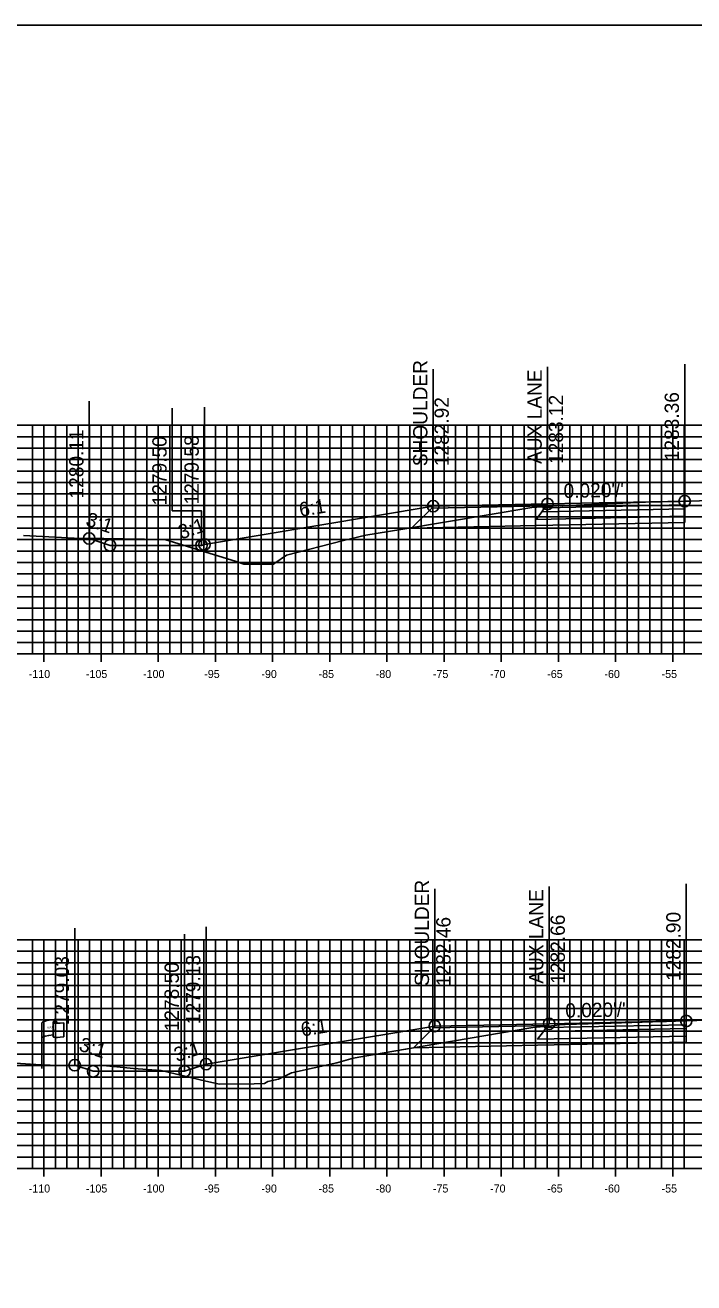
# Model space of a CAD drawing. Extents: x 674939 to 678919, y 750652 to 765176.
# Drawn here: x 678636.9 to 678695.4, y 763456.3 to 763566.3 of the extents above; entities that cross this region are included whole.
import ezdxf

# ---------------------------------------------------------------- set-up
doc = ezdxf.new("R2010")
doc.units = 0
for name, color, linetype in [('R_Alt Surface', 7, 'Continuous'), ('R_Axis', 7, 'Continuous'), ('R_Axis Annot', 7, 'Continuous'), ('R_Exist Surface', 7, 'Continuous'), ('R_Fin Surface', 7, 'Continuous'), ('R_Grid', 7, 'Continuous'), ('R_No Plot', 7, 'Continuous'), ('R_Xsect Elev', 7, 'Continuous'), ('R_Xsect Slope', 7, 'Continuous'), ('S_EXIST_ROW', 7, 'Continuous')]:
    doc.layers.add(name, color=color, linetype=linetype)

msp = doc.modelspace()

# ---------------------------------------------------------------- linework, layer by layer
for points in [[(678672.57, 763524.21), (678652.57, 763520.87), (678652.31, 763520.79)], [(678652.31, 763520.79), (678644.31, 763520.79), (678642.49, 763521.39)], [(678672.71, 763478.75), (678652.71, 763475.42), (678650.83, 763474.79)], [(678650.83, 763474.79), (678642.83, 763474.79), (678641.22, 763475.32)]]:
    msp.add_lwpolyline(points)
at = {"layer": 'R_Alt Surface'}
for points in [[(678694.57, 763524.32), (678694.57, 763523.99), (678682.07, 763523.73), (678682.32, 763524.07)], [(678694.57, 763523.99), (678694.57, 763523.33), (678681.57, 763523.06), (678682.07, 763523.73)], [(678694.71, 763478.53), (678694.71, 763477.87), (678681.71, 763477.61), (678682.21, 763478.28)], [(678694.71, 763478.86), (678694.71, 763478.53), (678682.21, 763478.28), (678682.46, 763478.61)]]:
    msp.add_lwpolyline(points, close=True, dxfattribs=at)
for points in [[(678694.57, 763523.33), (678694.57, 763522.79), (678681.57, 763522.52), (678670.69, 763522.3), (678672.45, 763524.05)], [(678694.71, 763477.87), (678694.71, 763477.33), (678681.71, 763477.07), (678670.84, 763476.84), (678672.59, 763478.59)]]:
    msp.add_lwpolyline(points, dxfattribs=at)
at = {"layer": 'R_Axis'}
for p, q in [((678598.53, 763511.29), (678898.53, 763511.29)), ((678638.53, 763510.59), (678638.53, 763511.99)), ((678643.53, 763510.59), (678643.53, 763511.99)), ((678648.53, 763510.59), (678648.53, 763511.99)), ((678653.53, 763510.59), (678653.53, 763511.99)), ((678658.53, 763510.59), (678658.53, 763511.99)), ((678663.53, 763510.59), (678663.53, 763511.99)), ((678668.53, 763510.59), (678668.53, 763511.99)), ((678673.53, 763510.59), (678673.53, 763511.99)), ((678678.53, 763510.59), (678678.53, 763511.99)), ((678683.53, 763510.59), (678683.53, 763511.99)), ((678688.53, 763510.59), (678688.53, 763511.99)), ((678693.53, 763510.59), (678693.53, 763511.99)), ((678598.53, 763466.29), (678898.53, 763466.29)), ((678638.53, 763465.59), (678638.53, 763466.99)), ((678643.53, 763465.59), (678643.53, 763466.99)), ((678648.53, 763465.59), (678648.53, 763466.99)), ((678653.53, 763465.59), (678653.53, 763466.99)), ((678658.53, 763465.59), (678658.53, 763466.99)), ((678663.53, 763465.59), (678663.53, 763466.99)), ((678668.53, 763465.59), (678668.53, 763466.99)), ((678673.53, 763465.59), (678673.53, 763466.99)), ((678678.53, 763465.59), (678678.53, 763466.99)), ((678683.53, 763465.59), (678683.53, 763466.99)), ((678688.53, 763465.59), (678688.53, 763466.99)), ((678693.53, 763465.59), (678693.53, 763466.99))]:
    msp.add_line(p, q, dxfattribs=at)
at = {"layer": 'R_Exist Surface'}
for points in [[(678636.73, 763521.65), (678641.18, 763521.41), (678643.76, 763521.38), (678649.09, 763521.29), (678655.33, 763519.37), (678656, 763519.15), (678656.21, 763519.15), (678658.6, 763519.14), (678658.72, 763519.22), (678659.75, 763519.94), (678664.74, 763521.21), (678666.69, 763521.69), (678669.74, 763522.19), (678681.2, 763524.09), (678683.4, 763524.25), (678683.76, 763524.27), (678683.88, 763524.26), (678683.96, 763524.27), (678684.45, 763524.29), (678690.49, 763524.54), (678691.15, 763524.57), (678693.91, 763524.62), (678694.17, 763524.63), (678694.57, 763524.65), (678695.02, 763524.66), (678700.15, 763524.84)], [(678634.69, 763475.6), (678638.27, 763475.35), (678639.88, 763475.31), (678643.43, 763475.34), (678646.35, 763475.04), (678648.77, 763474.86), (678652.7, 763473.93), (678653.88, 763473.67), (678656.93, 763473.7), (678657.83, 763473.73), (678658.12, 763473.89), (678659.04, 763474.09), (678660.19, 763474.66), (678664.15, 763475.53), (678665.59, 763475.95), (678670.16, 763476.72), (678681.29, 763478.61), (678682.92, 763478.78), (678683.86, 763478.89), (678684.07, 763478.88), (678684.13, 763478.87), (678687.11, 763478.96), (678688.14, 763478.99), (678691.76, 763479.13), (678692.99, 763479.16), (678694.57, 763479.19), (678694.71, 763479.19), (678694.71, 763479.19), (678699.31, 763479.34)]]:
    msp.add_lwpolyline(points, dxfattribs=at)
at = {"layer": 'R_Fin Surface'}
for points in [[(678642.49, 763521.39), (678644.31, 763520.79), (678652.31, 763520.79), (678652.57, 763520.87), (678672.57, 763524.21), (678682.57, 763524.41), (678694.57, 763524.65)], [(678672.57, 763524.21), (678682.57, 763524.41), (678694.57, 763524.65)], [(678672.57, 763524.21), (678672.57, 763524.21)], [(678641.22, 763475.32), (678642.83, 763474.79), (678650.83, 763474.79), (678652.71, 763475.42), (678672.71, 763478.75), (678682.71, 763478.95), (678694.71, 763479.19)], [(678672.71, 763478.75), (678682.71, 763478.95), (678694.71, 763479.19)], [(678672.71, 763478.75), (678672.71, 763478.75)]]:
    msp.add_lwpolyline(points, dxfattribs=at)
for points in [[(678682.57, 763524.41), (678672.57, 763524.21), (678672.45, 763524.05), (678682.45, 763524.25)], [(678694.57, 763524.65), (678694.57, 763524.32), (678682.32, 763524.07), (678682.57, 763524.41)], [(678682.71, 763478.95), (678672.71, 763478.75), (678672.59, 763478.59), (678682.59, 763478.79)], [(678694.71, 763479.19), (678694.71, 763478.86), (678682.46, 763478.61), (678682.71, 763478.95)]]:
    msp.add_lwpolyline(points, close=True, dxfattribs=at)
at = {"layer": 'R_Grid'}
for p, q in [((678598.53, 763531.29), (678898.53, 763531.29)), ((678637.53, 763511.29), (678637.53, 763531.29)), ((678638.53, 763511.29), (678638.53, 763531.29)), ((678639.53, 763511.29), (678639.53, 763531.29)), ((678640.53, 763511.29), (678640.53, 763531.29)), ((678641.53, 763511.29), (678641.53, 763531.29)), ((678642.53, 763511.29), (678642.53, 763531.29)), ((678643.53, 763511.29), (678643.53, 763531.29)), ((678644.53, 763511.29), (678644.53, 763531.29)), ((678645.53, 763511.29), (678645.53, 763531.29)), ((678646.53, 763511.29), (678646.53, 763531.29)), ((678647.53, 763511.29), (678647.53, 763531.29)), ((678648.53, 763511.29), (678648.53, 763531.29)), ((678649.53, 763511.29), (678649.53, 763531.29)), ((678650.53, 763511.29), (678650.53, 763531.29)), ((678651.53, 763511.29), (678651.53, 763531.29)), ((678652.53, 763511.29), (678652.53, 763531.29)), ((678653.53, 763511.29), (678653.53, 763531.29)), ((678654.53, 763511.29), (678654.53, 763531.29)), ((678655.53, 763511.29), (678655.53, 763531.29)), ((678656.53, 763511.29), (678656.53, 763531.29)), ((678657.53, 763511.29), (678657.53, 763531.29)), ((678658.53, 763511.29), (678658.53, 763531.29)), ((678659.53, 763511.29), (678659.53, 763531.29)), ((678660.53, 763511.29), (678660.53, 763531.29)), ((678661.53, 763511.29), (678661.53, 763531.29)), ((678662.53, 763511.29), (678662.53, 763531.29)), ((678663.53, 763511.29), (678663.53, 763531.29)), ((678664.53, 763511.29), (678664.53, 763531.29)), ((678665.53, 763511.29), (678665.53, 763531.29)), ((678666.53, 763511.29), (678666.53, 763531.29)), ((678667.53, 763511.29), (678667.53, 763531.29)), ((678668.53, 763511.29), (678668.53, 763531.29)), ((678669.53, 763511.29), (678669.53, 763531.29)), ((678670.53, 763511.29), (678670.53, 763531.29)), ((678671.53, 763511.29), (678671.53, 763531.29)), ((678672.53, 763511.29), (678672.53, 763531.29)), ((678673.53, 763511.29), (678673.53, 763531.29)), ((678674.53, 763511.29), (678674.53, 763531.29)), ((678675.53, 763511.29), (678675.53, 763531.29)), ((678676.53, 763511.29), (678676.53, 763531.29)), ((678677.53, 763511.29), (678677.53, 763531.29)), ((678678.53, 763511.29), (678678.53, 763531.29)), ((678679.53, 763511.29), (678679.53, 763531.29)), ((678680.53, 763511.29), (678680.53, 763531.29)), ((678681.53, 763511.29), (678681.53, 763531.29)), ((678682.53, 763511.29), (678682.53, 763531.29)), ((678683.53, 763511.29), (678683.53, 763531.29)), ((678684.53, 763511.29), (678684.53, 763531.29)), ((678685.53, 763511.29), (678685.53, 763531.29)), ((678686.53, 763511.29), (678686.53, 763531.29)), ((678687.53, 763511.29), (678687.53, 763531.29)), ((678688.53, 763511.29), (678688.53, 763531.29)), ((678689.53, 763511.29), (678689.53, 763531.29)), ((678690.53, 763511.29), (678690.53, 763531.29)), ((678691.53, 763511.29), (678691.53, 763531.29)), ((678692.53, 763511.29), (678692.53, 763531.29)), ((678693.53, 763511.29), (678693.53, 763531.29)), ((678694.53, 763511.29), (678694.53, 763531.29)), ((678598.53, 763530.29), (678898.53, 763530.29)), ((678598.53, 763529.29), (678898.53, 763529.29)), ((678598.53, 763528.29), (678898.53, 763528.29)), ((678598.53, 763527.29), (678898.53, 763527.29)), ((678598.53, 763526.29), (678898.53, 763526.29)), ((678598.53, 763525.29), (678898.53, 763525.29)), ((678598.53, 763524.29), (678898.53, 763524.29)), ((678598.53, 763523.29), (678898.53, 763523.29)), ((678598.53, 763522.29), (678898.53, 763522.29)), ((678598.53, 763521.29), (678898.53, 763521.29)), ((678598.53, 763520.29), (678898.53, 763520.29)), ((678598.53, 763519.29), (678898.53, 763519.29)), ((678598.53, 763518.29), (678898.53, 763518.29)), ((678598.53, 763517.29), (678898.53, 763517.29)), ((678598.53, 763516.29), (678898.53, 763516.29)), ((678598.53, 763515.29), (678898.53, 763515.29)), ((678598.53, 763514.29), (678898.53, 763514.29)), ((678598.53, 763513.29), (678898.53, 763513.29)), ((678598.53, 763512.29), (678898.53, 763512.29)), ((678598.53, 763511.29), (678898.53, 763511.29)), ((678598.53, 763486.29), (678898.53, 763486.29)), ((678637.53, 763466.29), (678637.53, 763486.29)), ((678638.53, 763466.29), (678638.53, 763486.29)), ((678639.53, 763466.29), (678639.53, 763486.29)), ((678640.53, 763466.29), (678640.53, 763486.29)), ((678641.53, 763466.29), (678641.53, 763486.29)), ((678642.53, 763466.29), (678642.53, 763486.29)), ((678643.53, 763466.29), (678643.53, 763486.29)), ((678644.53, 763466.29), (678644.53, 763486.29)), ((678645.53, 763466.29), (678645.53, 763486.29)), ((678646.53, 763466.29), (678646.53, 763486.29)), ((678647.53, 763466.29), (678647.53, 763486.29)), ((678648.53, 763466.29), (678648.53, 763486.29)), ((678649.53, 763466.29), (678649.53, 763486.29)), ((678650.53, 763466.29), (678650.53, 763486.29)), ((678651.53, 763466.29), (678651.53, 763486.29)), ((678652.53, 763466.29), (678652.53, 763486.29)), ((678653.53, 763466.29), (678653.53, 763486.29)), ((678654.53, 763466.29), (678654.53, 763486.29)), ((678655.53, 763466.29), (678655.53, 763486.29)), ((678656.53, 763466.29), (678656.53, 763486.29)), ((678657.53, 763466.29), (678657.53, 763486.29)), ((678658.53, 763466.29), (678658.53, 763486.29)), ((678659.53, 763466.29), (678659.53, 763486.29)), ((678660.53, 763466.29), (678660.53, 763486.29)), ((678661.53, 763466.29), (678661.53, 763486.29)), ((678662.53, 763466.29), (678662.53, 763486.29)), ((678663.53, 763466.29), (678663.53, 763486.29)), ((678664.53, 763466.29), (678664.53, 763486.29)), ((678665.53, 763466.29), (678665.53, 763486.29)), ((678666.53, 763466.29), (678666.53, 763486.29)), ((678667.53, 763466.29), (678667.53, 763486.29)), ((678668.53, 763466.29), (678668.53, 763486.29)), ((678669.53, 763466.29), (678669.53, 763486.29)), ((678670.53, 763466.29), (678670.53, 763486.29)), ((678671.53, 763466.29), (678671.53, 763486.29)), ((678672.53, 763466.29), (678672.53, 763486.29)), ((678673.53, 763466.29), (678673.53, 763486.29)), ((678674.53, 763466.29), (678674.53, 763486.29)), ((678675.53, 763466.29), (678675.53, 763486.29)), ((678676.53, 763466.29), (678676.53, 763486.29)), ((678677.53, 763466.29), (678677.53, 763486.29)), ((678678.53, 763466.29), (678678.53, 763486.29)), ((678679.53, 763466.29), (678679.53, 763486.29)), ((678680.53, 763466.29), (678680.53, 763486.29)), ((678681.53, 763466.29), (678681.53, 763486.29)), ((678682.53, 763466.29), (678682.53, 763486.29)), ((678683.53, 763466.29), (678683.53, 763486.29)), ((678684.53, 763466.29), (678684.53, 763486.29)), ((678685.53, 763466.29), (678685.53, 763486.29)), ((678686.53, 763466.29), (678686.53, 763486.29)), ((678687.53, 763466.29), (678687.53, 763486.29)), ((678688.53, 763466.29), (678688.53, 763486.29)), ((678689.53, 763466.29), (678689.53, 763486.29)), ((678690.53, 763466.29), (678690.53, 763486.29)), ((678691.53, 763466.29), (678691.53, 763486.29)), ((678692.53, 763466.29), (678692.53, 763486.29)), ((678693.53, 763466.29), (678693.53, 763486.29)), ((678694.53, 763466.29), (678694.53, 763486.29)), ((678598.53, 763485.29), (678898.53, 763485.29)), ((678598.53, 763484.29), (678898.53, 763484.29)), ((678598.53, 763483.29), (678898.53, 763483.29)), ((678598.53, 763482.29), (678898.53, 763482.29)), ((678598.53, 763481.29), (678898.53, 763481.29)), ((678598.53, 763480.29), (678898.53, 763480.29)), ((678598.53, 763479.29), (678898.53, 763479.29)), ((678598.53, 763478.29), (678898.53, 763478.29)), ((678598.53, 763477.29), (678898.53, 763477.29)), ((678598.53, 763476.29), (678898.53, 763476.29)), ((678598.53, 763475.29), (678898.53, 763475.29)), ((678598.53, 763474.29), (678898.53, 763474.29)), ((678598.53, 763473.29), (678898.53, 763473.29)), ((678598.53, 763472.29), (678898.53, 763472.29)), ((678598.53, 763471.29), (678898.53, 763471.29)), ((678598.53, 763470.29), (678898.53, 763470.29)), ((678598.53, 763469.29), (678898.53, 763469.29)), ((678598.53, 763468.29), (678898.53, 763468.29)), ((678598.53, 763467.29), (678898.53, 763467.29)), ((678598.53, 763466.29), (678898.53, 763466.29))]:
    msp.add_line(p, q, dxfattribs=at)
at = {"layer": 'R_No Plot'}
msp.add_lwpolyline([(678578.53, 763346.29), (678918.53, 763346.29), (678918.53, 763566.29), (678578.53, 763566.29)], close=True, dxfattribs=at)
for centre in [(678672.57, 763524.21), (678672.57, 763524.21), (678682.57, 763524.41), (678694.57, 763524.65), (678642.49, 763521.39), (678644.31, 763520.79), (678652.31, 763520.79), (678652.57, 763520.87), (678672.71, 763478.75), (678672.71, 763478.75), (678682.71, 763478.95), (678694.71, 763479.19), (678652.71, 763475.42), (678641.22, 763475.32), (678642.83, 763474.79), (678650.83, 763474.79)]:
    msp.add_circle(centre, 0.5, dxfattribs=at)
at = {"layer": 'R_Xsect Elev'}
for p, q in [((678682.57, 763524.41), (678682.57, 763536.41)), ((678694.57, 763524.65), (678694.57, 763536.65)), ((678672.57, 763524.21), (678672.57, 763536.21)), ((678642.49, 763521.39), (678642.49, 763533.39)), ((678652.57, 763520.87), (678652.57, 763532.87)), ((678672.71, 763478.75), (678672.71, 763490.75)), ((678682.71, 763478.95), (678682.71, 763490.95)), ((678694.71, 763479.19), (678694.71, 763491.19)), ((678641.22, 763475.32), (678641.22, 763487.32)), ((678652.71, 763475.42), (678652.71, 763487.42)), ((678650.83, 763474.79), (678650.83, 763486.79))]:
    msp.add_line(p, q, dxfattribs=at)
msp.add_lwpolyline([(678652.31, 763520.79), (678652.31, 763523.82), (678649.76, 763523.82), (678649.76, 763532.79)], dxfattribs=at)
at = {"layer": 'S_EXIST_ROW'}
for p, q in [((678639.51, 763479.24), (678639.51, 763478.99)), ((678638.34, 763475.03), (678638.34, 763478.98)), ((678639.34, 763479.08), (678639.34, 763479.07)), ((678639.34, 763479.07), (678639.34, 763477.84)), ((678640.27, 763479.04), (678640.27, 763477.8))]:
    msp.add_line(p, q, dxfattribs=at)
for centre, radius, start, end in [((678639.43, 763479.24), 0.0783, 263.0712, 93.9564), ((678639.42, 763479.08), 0.078, 88.6458, 274.2828), ((678639.42, 763477.84), 0.0783, 180, 273.9564)]:
    msp.add_arc(centre, radius, start, end, dxfattribs=at)
for centre, major_axis, ratio, start_param, end_param in [((678639.92, 763479.03), (-1.58, -0.04), 0.19887, 5.030368, 6.283185), ((678640.63, 763479.14), (-1.23, -0.13), 0.052933, 0.159456, 1.268315), ((678639.92, 763477.71), (-1.58, -0.04), 0.19887, 5.083035, 6.194897), ((678640.63, 763477.9), (-1.23, -0.13), 0.052933, 0.159456, 1.268315)]:
    msp.add_ellipse(centre, major_axis=major_axis, ratio=ratio, start_param=start_param, end_param=end_param, dxfattribs=at)

# ---------------------------------------------------------------- texts
at = {"layer": 'R_Axis Annot'}
for s, p in [('-110', (678637.2, 763509.19)), ('-105', (678642.2, 763509.19)), ('-100', (678647.2, 763509.19)), ('-95', (678652.55, 763509.19)), ('-90', (678657.55, 763509.19)), ('-85', (678662.55, 763509.19)), ('-80', (678667.55, 763509.19)), ('-75', (678672.55, 763509.19)), ('-70', (678677.55, 763509.19)), ('-65', (678682.55, 763509.19)), ('-60', (678687.55, 763509.19)), ('-55', (678692.55, 763509.19)), ('-110', (678637.2, 763464.19)), ('-105', (678642.2, 763464.19)), ('-100', (678647.2, 763464.19)), ('-95', (678652.55, 763464.19)), ('-90', (678657.55, 763464.19)), ('-85', (678662.55, 763464.19)), ('-80', (678667.55, 763464.19)), ('-75', (678672.55, 763464.19)), ('-70', (678677.55, 763464.19)), ('-65', (678682.55, 763464.19)), ('-60', (678687.55, 763464.19)), ('-55', (678692.55, 763464.19))]:
    msp.add_text(s, height=0.7, dxfattribs=at).set_placement(p)
at = {"layer": 'R_Xsect Elev'}
for s, p in [('SHOULDER', (678672.07, 763527.71)), ('AUX LANE', (678682.07, 763527.91)), ('1282.92', (678673.94, 763527.71)), ('1283.12', (678683.94, 763527.91)), ('1283.36', (678694.07, 763528.15)), ('1280.11', (678641.99, 763524.89)), ('1279.50', (678649.26, 763524.29)), ('1279.58', (678652.07, 763524.37)), ('SHOULDER', (678672.21, 763482.25)), ('AUX LANE', (678682.21, 763482.45)), ('1282.46', (678674.09, 763482.25)), ('1282.66', (678684.09, 763482.45)), ('1282.90', (678694.21, 763482.69)), ('1279.03', (678640.72, 763478.82)), ('1279.13', (678652.21, 763478.92)), ('1278.50', (678650.33, 763478.29))]:
    msp.add_text(s, height=1.25, rotation=90, dxfattribs=at).set_placement(p)
at = {"layer": 'R_Xsect Slope'}
for s, rotation, p in [("0.020'/'", 1.1458, (678683.99, 763524.93)), ('6:1', 9.4623, (678660.96, 763523.28)), ('3:1', 341.5651, (678642.1, 763522.55)), ('3:1', 18.4349, (678650.52, 763521.3)), ("0.020'/'", 1.1458, (678684.14, 763479.48)), ('6:1', 9.4623, (678661.11, 763477.82)), ('3:1', 341.5651, (678641.51, 763476.63)), ('3:1', 18.4349, (678650.15, 763475.59))]:
    msp.add_text(s, height=1.25, rotation=rotation, dxfattribs=at).set_placement(p)
at = {"layer": 'S_EXIST_ROW'}
for s, height, rotation, p in [('R ', 0.2, 9.9884, (678638.86, 763478.49)), (' O', 0.2, 9.9884, (678639.01, 763478.53)), ('W', 0.2, 351.1788, (678639.34, 763478.36)), ('DWB 11-9-07', 0.01, 90, (678639.5, 763479)), ('DWB 11-9-07', 0.01, 5.0717, (678640.17, 763477.8)), ('DWB 11-9-07', 0.01, 90, (678638.34, 763475.04))]:
    msp.add_text(s, height=height, rotation=rotation, dxfattribs=at).set_placement(p)

doc.saveas('drawing.dxf')
